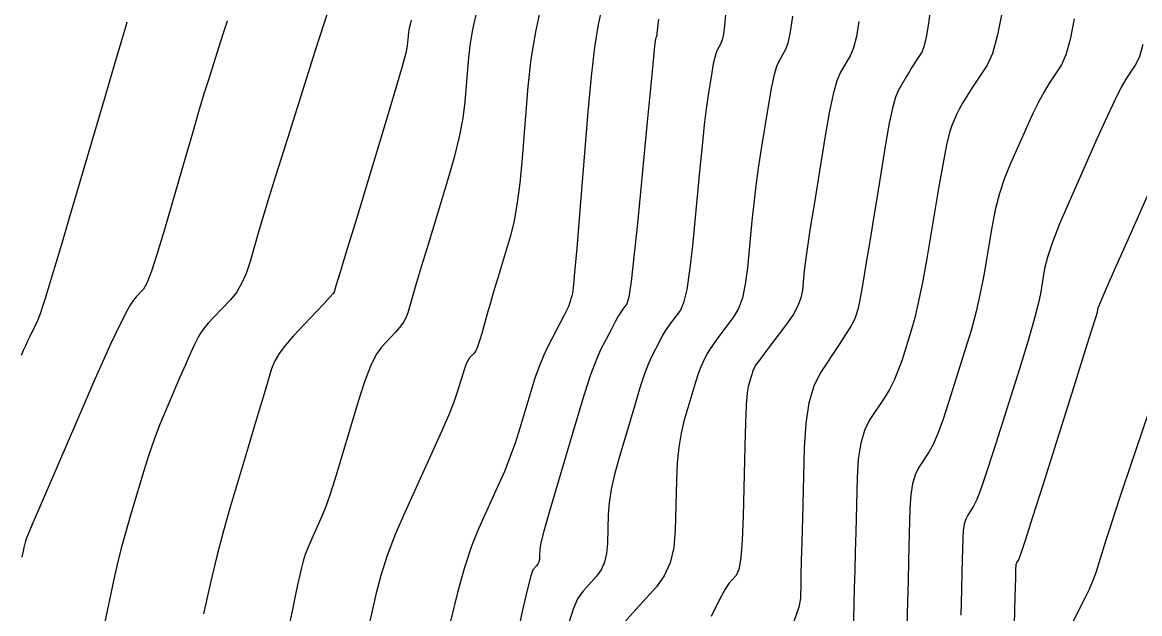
# Model space of a CAD drawing. Extents: x 2082232 to 2083549, y 592624 to 593832.
# Drawn here: x 2083150.43 to 2083193.09, y 593686.38 to 593708.96 of the extents above; entities that cross this region are included whole.
import ezdxf

# ---------------------------------------------------------------- set-up
doc = ezdxf.new("R2010")
doc.units = 0
doc.layers.add('DT_X_Contour_Major', color=7, linetype='Continuous')
doc.layers.add('DT_X_Contour_Minor', color=7, linetype='Continuous')

msp = doc.modelspace()

# ---------------------------------------------------------------- linework, layer by layer
at = {"layer": 'DT_X_Contour_Major'}
for points in [[(2083177.285, 593709.253), (2083177.244, 593708.839), (2083177.202, 593708.518), (2083177.156, 593708.291), (2083177.107, 593708.159), (2083176.974, 593707.932), (2083176.924, 593707.813), (2083176.871, 593707.626), (2083176.816, 593707.373), (2083176.76, 593707.052), (2083176.607, 593706.106), (2083176.544, 593705.663), (2083176.47, 593705.043), (2083176.385, 593704.245), (2083176.288, 593703.27), (2083176.015, 593700.433), (2083175.91, 593699.482), (2083175.799, 593698.755), (2083175.683, 593698.252), (2083175.56, 593697.975), (2083175.226, 593697.534), (2083175.103, 593697.362), (2083174.983, 593697.179), (2083174.867, 593696.985), (2083174.755, 593696.778), (2083174.462, 593696.212), (2083174.339, 593695.936), (2083174.19, 593695.533), (2083174.015, 593695.003), (2083173.815, 593694.345), (2083173.246, 593692.422), (2083173.058, 593691.74), (2083172.921, 593691.135), (2083172.835, 593690.608), (2083172.8, 593690.158), (2083172.773, 593689.062), (2083172.74, 593688.675), (2083172.659, 593688.337), (2083172.531, 593688.046), (2083172.357, 593687.804), (2083171.828, 593687.221), (2083171.636, 593686.943), (2083171.459, 593686.546), (2083171.296, 593686.03)], [(2083165.278, 593709.044), (2083165.236, 593708.887), (2083165.203, 593708.736), (2083165.178, 593708.589), (2083165.162, 593708.447), (2083165.132, 593708.073), (2083165.07, 593707.781), (2083164.909, 593707.185), (2083164.647, 593706.285), (2083164.284, 593705.081), (2083163.185, 593701.464), (2083162.823, 593700.275), (2083162.564, 593699.42), (2083162.406, 593698.899), (2083162.349, 593698.712), (2083162.335, 593698.659), (2083162.288, 593698.597), (2083162.161, 593698.453), (2083161.951, 593698.226), (2083161.66, 593697.917), (2083160.776, 593696.98), (2083160.476, 593696.638), (2083160.238, 593696.316), (2083160.063, 593696.012), (2083159.95, 593695.728), (2083159.731, 593694.995), (2083159.628, 593694.648), (2083159.48, 593694.154), (2083159.288, 593693.515), (2083159.052, 593692.73), (2083158.365, 593690.444), (2083158.108, 593689.546), (2083157.853, 593688.567), (2083157.601, 593687.508), (2083157.35, 593686.369)], [(2083190.591, 593709.099), (2083190.442, 593708.304), (2083190.281, 593707.718), (2083190.108, 593707.342), (2083189.63, 593706.62), (2083189.443, 593706.315), (2083189.242, 593705.945), (2083189.025, 593705.507), (2083188.794, 593705.003), (2083188.158, 593703.571), (2083187.935, 593703.015), (2083187.742, 593702.423), (2083187.58, 593701.796), (2083187.449, 593701.131), (2083187.14, 593699.312), (2083187.009, 593698.622), (2083186.849, 593697.917), (2083186.658, 593697.196), (2083186.438, 593696.461), (2083185.812, 593694.479), (2083185.588, 593693.8), (2083185.385, 593693.252), (2083185.204, 593692.833), (2083185.045, 593692.545), (2083184.65, 593691.948), (2083184.518, 593691.684), (2083184.42, 593691.34), (2083184.356, 593690.915), (2083184.324, 593690.409), (2083184.286, 593688.954), (2083184.27, 593688.355), (2083184.252, 593687.648), (2083184.232, 593686.834), (2083184.21, 593685.913)]]:
    msp.add_lwpolyline(points, dxfattribs=at)
at = {"layer": 'DT_X_Contour_Minor'}
for points in [[(2083162.341, 593710.085), (2083161.962, 593708.939), (2083161.606, 593707.844), (2083161.272, 593706.799), (2083160.411, 593704.08), (2083160.112, 593703.129), (2083159.859, 593702.313), (2083159.652, 593701.634), (2083159.492, 593701.09), (2083159.126, 593699.823), (2083158.977, 593699.375), (2083158.802, 593698.984), (2083158.603, 593698.649), (2083158.379, 593698.37), (2083157.748, 593697.702), (2083157.533, 593697.468), (2083157.363, 593697.266), (2083157.237, 593697.096), (2083157.155, 593696.959), (2083156.996, 593696.636), (2083156.917, 593696.468), (2083156.8, 593696.207), (2083156.644, 593695.853), (2083156.45, 593695.406), (2083155.88, 593694.089), (2083155.669, 593693.578), (2083155.464, 593693.031), (2083155.265, 593692.448), (2083155.071, 593691.83), (2083154.561, 593690.135), (2083154.378, 593689.501), (2083154.209, 593688.874), (2083154.056, 593688.251), (2083153.919, 593687.634), (2083153.572, 593685.995)], [(2083170.255, 593709.67), (2083170.023, 593708.603), (2083169.851, 593707.551), (2083169.737, 593706.516), (2083169.513, 593703.776), (2083169.422, 593702.817), (2083169.315, 593701.997), (2083169.193, 593701.314), (2083169.056, 593700.769), (2083168.671, 593699.501), (2083168.533, 593699.045), (2083168.41, 593698.63), (2083168.302, 593698.254), (2083168.207, 593697.919), (2083167.975, 593697.079), (2083167.891, 593696.795), (2083167.813, 593696.574), (2083167.742, 593696.415), (2083167.677, 593696.318), (2083167.512, 593696.144), (2083167.449, 593696.054), (2083167.381, 593695.916), (2083167.309, 593695.728), (2083167.234, 593695.492), (2083167.027, 593694.797), (2083166.91, 593694.46), (2083166.714, 593693.974), (2083166.439, 593693.336), (2083166.085, 593692.547), (2083165.036, 593690.244), (2083164.673, 593689.4), (2083164.368, 593688.597), (2083164.122, 593687.834), (2083163.935, 593687.111), (2083163.514, 593685.237)], [(2083185.12, 593709.616), (2083185.03, 593708.926), (2083184.943, 593708.398), (2083184.859, 593708.033), (2083184.777, 593707.83), (2083184.563, 593707.507), (2083184.479, 593707.377), (2083184.387, 593707.23), (2083184.288, 593707.066), (2083184.181, 593706.885), (2083183.885, 593706.379), (2083183.772, 593706.112), (2083183.654, 593705.691), (2083183.531, 593705.115), (2083183.403, 593704.385), (2083183.055, 593702.233), (2083182.932, 593701.48), (2083182.827, 593700.833), (2083182.738, 593700.294), (2083182.665, 593699.862), (2083182.493, 593698.852), (2083182.434, 593698.509), (2083182.383, 593698.238), (2083182.341, 593698.04), (2083182.308, 593697.913), (2083182.231, 593697.672), (2083182.172, 593697.541), (2083182.051, 593697.329), (2083181.869, 593697.037), (2083181.625, 593696.663), (2083180.893, 593695.558), (2083180.649, 593695.07), (2083180.468, 593694.432), (2083180.348, 593693.645), (2083180.29, 593692.709), (2083180.219, 593690.015), (2083180.195, 593689.104), (2083180.176, 593688.389), (2083180.163, 593687.872), (2083180.155, 593687.551), (2083180.141, 593686.96), (2083180.076, 593686.627), (2083179.892, 593686.071)], [(2083167.758, 593709.32), (2083167.618, 593708.688), (2083167.516, 593708.075), (2083167.45, 593707.481), (2083167.323, 593705.925), (2083167.246, 593705.299), (2083167.112, 593704.591), (2083166.92, 593703.8), (2083166.67, 593702.925), (2083165.928, 593700.482), (2083165.678, 593699.66), (2083165.487, 593699.025), (2083165.354, 593698.577), (2083165.278, 593698.316), (2083165.155, 593697.869), (2083165.089, 593697.696), (2083164.987, 593697.514), (2083164.846, 593697.321), (2083164.669, 593697.117), (2083164.144, 593696.562), (2083163.941, 593696.276), (2083163.726, 593695.834), (2083163.497, 593695.236), (2083163.256, 593694.483), (2083162.596, 593692.266), (2083162.362, 593691.501), (2083162.156, 593690.87), (2083161.979, 593690.371), (2083161.829, 593690.006), (2083161.467, 593689.21), (2083161.341, 593688.919), (2083161.236, 593688.641), (2083161.151, 593688.378), (2083161.086, 593688.128), (2083160.941, 593687.48), (2083160.861, 593687.108), (2083160.729, 593686.477), (2083160.547, 593685.586)], [(2083172.563, 593709.507), (2083172.417, 593708.88), (2083172.279, 593708.011), (2083172.148, 593706.901), (2083172.024, 593705.55), (2083171.704, 593701.627), (2083171.598, 593700.335), (2083171.519, 593699.402), (2083171.467, 593698.828), (2083171.442, 593698.613), (2083171.414, 593698.519), (2083171.403, 593698.482), (2083171.391, 593698.441), (2083171.378, 593698.397), (2083171.365, 593698.35), (2083171.328, 593698.218), (2083171.295, 593698.134), (2083171.222, 593697.979), (2083171.11, 593697.754), (2083170.959, 593697.459), (2083170.502, 593696.578), (2083170.333, 593696.224), (2083170.168, 593695.82), (2083170.006, 593695.368), (2083169.849, 593694.866), (2083169.434, 593693.464), (2083169.264, 593692.929), (2083169.064, 593692.376), (2083168.836, 593691.804), (2083168.578, 593691.215), (2083167.851, 593689.617), (2083167.579, 593688.948), (2083167.311, 593688.137), (2083167.046, 593687.186), (2083166.783, 593686.094)], [(2083179.834, 593709.203), (2083179.753, 593708.599), (2083179.667, 593708.173), (2083179.576, 593707.924), (2083179.326, 593707.495), (2083179.23, 593707.271), (2083179.131, 593706.92), (2083179.028, 593706.443), (2083178.922, 593705.838), (2083178.634, 593704.058), (2083178.531, 593703.39), (2083178.44, 593702.72), (2083178.359, 593702.049), (2083178.288, 593701.377), (2083178.116, 593699.582), (2083178.036, 593698.961), (2083177.924, 593698.446), (2083177.78, 593698.037), (2083177.605, 593697.732), (2083177.097, 593697.062), (2083176.922, 593696.826), (2083176.779, 593696.622), (2083176.666, 593696.449), (2083176.586, 593696.308), (2083176.412, 593695.973), (2083176.34, 593695.81), (2083176.252, 593695.572), (2083176.149, 593695.259), (2083176.03, 593694.87), (2083175.694, 593693.734), (2083175.582, 593693.273), (2083175.497, 593692.74), (2083175.439, 593692.137), (2083175.408, 593691.464), (2083175.362, 593689.573), (2083175.304, 593688.905), (2083175.165, 593688.321), (2083174.945, 593687.819), (2083174.643, 593687.401), (2083173.731, 593686.395), (2083173.431, 593686.062)], [(2083187.853, 593709.447), (2083187.673, 593708.486), (2083187.478, 593707.778), (2083187.269, 593707.323), (2083186.691, 593706.45), (2083186.492, 593706.143), (2083186.329, 593705.877), (2083186.203, 593705.651), (2083186.112, 593705.467), (2083185.917, 593705.029), (2083185.832, 593704.76), (2083185.723, 593704.281), (2083185.589, 593703.593), (2083185.431, 593702.696), (2083184.977, 593700.024), (2083184.811, 593699.096), (2083184.656, 593698.313), (2083184.509, 593697.677), (2083184.373, 593697.187), (2083184.021, 593696.075), (2083183.88, 593695.671), (2083183.718, 593695.291), (2083183.537, 593694.935), (2083183.335, 593694.604), (2083182.771, 593693.753), (2083182.584, 593693.377), (2083182.444, 593692.886), (2083182.352, 593692.28), (2083182.307, 593691.559), (2083182.253, 593689.485), (2083182.233, 593688.729), (2083182.214, 593688.019), (2083182.198, 593687.353), (2083182.182, 593686.732), (2083182.143, 593685.136)], [(2083154.42, 593708.976), (2083154.366, 593708.785), (2083154.214, 593708.265), (2083153.966, 593707.417), (2083153.62, 593706.239), (2083152.567, 593702.661), (2083152.209, 593701.445), (2083151.925, 593700.481), (2083151.714, 593699.77), (2083151.576, 593699.31), (2083151.307, 593698.42), (2083151.208, 593698.107), (2083151.114, 593697.834), (2083151.024, 593697.603), (2083150.938, 593697.413), (2083150.715, 593696.96), (2083150.632, 593696.788), (2083150.549, 593696.61), (2083150.466, 593696.428), (2083150.383, 593696.24)], [(2083158.251, 593709.013), (2083158.087, 593708.507), (2083157.932, 593708.025), (2083157.535, 593706.769), (2083157.368, 593706.229), (2083157.164, 593705.551), (2083156.923, 593704.733), (2083156.646, 593703.778), (2083155.858, 593701.045), (2083155.586, 593700.134), (2083155.363, 593699.453), (2083155.187, 593699), (2083155.06, 593698.776), (2083154.784, 593698.484), (2083154.677, 593698.355), (2083154.564, 593698.188), (2083154.444, 593697.982), (2083154.318, 593697.738), (2083153.972, 593697.035), (2083153.8, 593696.669), (2083153.545, 593696.101), (2083153.205, 593695.33), (2083152.782, 593694.356), (2083151.541, 593691.488), (2083151.132, 593690.54), (2083150.835, 593689.849), (2083150.651, 593689.414), (2083150.58, 593689.235), (2083150.539, 593689.099), (2083150.524, 593689.049), (2083150.511, 593688.998), (2083150.499, 593688.949), (2083150.488, 593688.899), (2083150.46, 593688.768), (2083150.418, 593688.54)], [(2083174.721, 593709.086), (2083174.696, 593708.889), (2083174.68, 593708.749), (2083174.672, 593708.666), (2083174.66, 593708.522), (2083174.655, 593708.474), (2083174.65, 593708.436), (2083174.644, 593708.41), (2083174.639, 593708.395), (2083174.623, 593708.368), (2083174.617, 593708.354), (2083174.611, 593708.332), (2083174.605, 593708.303), (2083174.598, 593708.265), (2083174.58, 593708.155), (2083174.557, 593707.937), (2083174.5, 593707.365), (2083174.411, 593706.441), (2083174.287, 593705.163), (2083173.915, 593701.285), (2083173.785, 593700.002), (2083173.675, 593699.063), (2083173.585, 593698.468), (2083173.515, 593698.217), (2083173.355, 593698.006), (2083173.283, 593697.899), (2083173.187, 593697.737), (2083173.068, 593697.521), (2083172.925, 593697.249), (2083172.511, 593696.451), (2083172.337, 593696.062), (2083172.128, 593695.494), (2083171.882, 593694.747), (2083171.599, 593693.82), (2083170.798, 593691.111), (2083170.535, 593690.207), (2083170.346, 593689.53), (2083170.231, 593689.078), (2083170.191, 593688.853), (2083170.184, 593688.552), (2083170.175, 593688.446), (2083170.153, 593688.353), (2083170.118, 593688.273), (2083170.07, 593688.206), (2083169.925, 593688.046), (2083169.842, 593687.824), (2083169.704, 593687.278), (2083169.51, 593686.408), (2083169.261, 593685.213)], [(2083182.375, 593708.992), (2083182.284, 593708.425), (2083182.173, 593707.99), (2083182.044, 593707.688), (2083181.677, 593707.059), (2083181.536, 593706.73), (2083181.39, 593706.214), (2083181.24, 593705.513), (2083181.084, 593704.625), (2083180.661, 593702.01), (2083180.518, 593701.116), (2083180.409, 593700.397), (2083180.333, 593699.853), (2083180.289, 593699.483), (2083180.217, 593698.73), (2083180.161, 593698.441), (2083180.048, 593698.138), (2083179.878, 593697.821), (2083179.651, 593697.49), (2083178.968, 593696.589), (2083178.742, 593696.289), (2083178.574, 593696.064), (2083178.466, 593695.913), (2083178.416, 593695.837), (2083178.363, 593695.734), (2083178.341, 593695.684), (2083178.314, 593695.611), (2083178.282, 593695.514), (2083178.245, 593695.395), (2083178.142, 593695.046), (2083178.105, 593694.805), (2083178.072, 593694.346), (2083178.042, 593693.667), (2083178.016, 593692.769), (2083177.951, 593690.083), (2083177.917, 593689.187), (2083177.862, 593688.514), (2083177.787, 593688.064), (2083177.692, 593687.836), (2083177.41, 593687.527), (2083177.265, 593687.309), (2083177.04, 593686.887), (2083176.734, 593686.261)], [(2083193.212, 593708.121), (2083193.084, 593707.658), (2083192.947, 593707.361), (2083192.569, 593706.789), (2083192.394, 593706.487), (2083192.154, 593706.012), (2083191.848, 593705.363), (2083191.477, 593704.54), (2083190.399, 593702.113), (2083190.038, 593701.271), (2083189.762, 593700.566), (2083189.572, 593699.998), (2083189.467, 593699.566), (2083189.303, 593698.599), (2083189.207, 593698.148), (2083189.041, 593697.52), (2083188.807, 593696.715), (2083188.503, 593695.734), (2083187.602, 593692.882), (2083187.295, 593691.93), (2083187.052, 593691.213), (2083186.872, 593690.732), (2083186.755, 593690.486), (2083186.528, 593690.143), (2083186.453, 593689.991), (2083186.396, 593689.794), (2083186.359, 593689.55), (2083186.341, 593689.259), (2083186.319, 593688.424), (2083186.308, 593687.981), (2083186.29, 593687.278), (2083186.267, 593686.316)], [(2083194.159, 593704.076), (2083192.64, 593700.654), (2083192.14, 593699.526), (2083191.782, 593698.708), (2083191.563, 593698.2), (2083191.486, 593698.002), (2083191.466, 593697.886), (2083191.404, 593697.674), (2083191.234, 593697.123), (2083190.956, 593696.235), (2083190.569, 593695.008), (2083189.392, 593691.285), (2083189.003, 593690.059), (2083188.719, 593689.174), (2083188.54, 593688.63), (2083188.465, 593688.426), (2083188.407, 593688.338), (2083188.387, 593688.299), (2083188.373, 593688.248), (2083188.363, 593688.184), (2083188.358, 593688.109), (2083188.353, 593687.893), (2083188.349, 593687.746), (2083188.332, 593687.05), (2083188.278, 593684.863)], [(2083193.652, 593694.692), (2083192.722, 593691.954), (2083192.404, 593691.013), (2083192.147, 593690.243), (2083191.952, 593689.645), (2083191.818, 593689.219), (2083191.542, 593688.312), (2083191.431, 593687.973), (2083191.304, 593687.637), (2083191.162, 593687.303), (2083191.004, 593686.973), (2083190.562, 593686.095)]]:
    msp.add_lwpolyline(points, dxfattribs=at)

doc.saveas('drawing.dxf')
